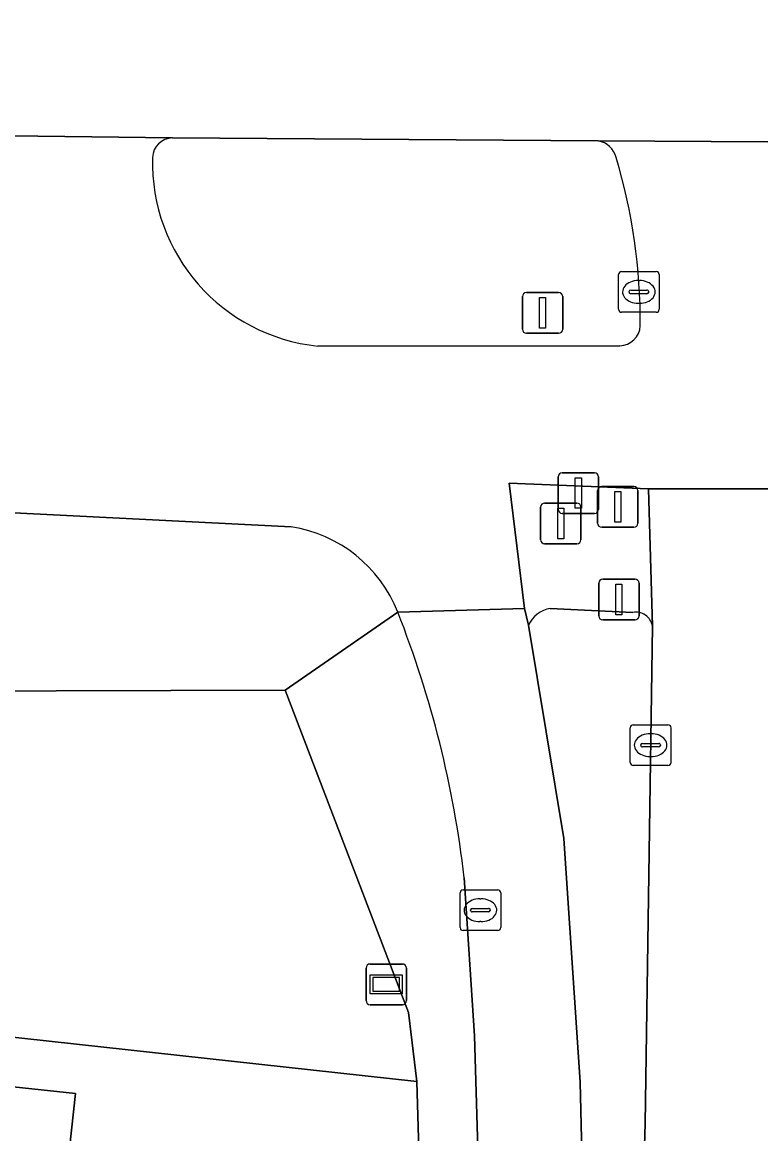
# Model space of a CAD drawing. Extents: x 162184 to 163154, y 385507 to 386516.
# Drawn here: x 162620.57 to 162638.71, y 386413.4 to 386440.69 of the extents above; entities that cross this region are included whole.
import ezdxf

# ---------------------------------------------------------------- set-up
doc = ezdxf.new("R2010")
doc.units = 0
for name, color, linetype in [('IMGEO_Berm_groen', 7, 'Continuous'), ('IMGEO_Brandkraan', 7, 'Continuous'), ('IMGEO_Drukknoppaal', 7, 'Continuous'), ('IMGEO_Fietspad_gesloten', 7, 'Continuous'), ('IMGEO_Fietspad_open', 7, 'Continuous'), ('IMGEO_Groenvoorziening', 7, 'Continuous'), ('IMGEO_Haag', 7, 'Continuous'), ('IMGEO_Hek', 7, 'Continuous'), ('IMGEO_Kolk', 7, 'Continuous'), ('IMGEO_OVBaan_gesloten', 7, 'Continuous'), ('IMGEO_Rijbaan_lokaal_gesloten', 7, 'Continuous'), ('IMGEO_Verkeersbordpaal', 7, 'Continuous'), ('IMGEO_Verkeerseiland_gesloten', 7, 'Continuous'), ('IMGEO_Verkeersregelinstallatiepaal', 7, 'Continuous'), ('IMGEO_Verklikker', 7, 'Continuous'), ('IMGEO_Voetpad_open', 7, 'Continuous')]:
    doc.layers.add(name, color=color, linetype=linetype)

msp = doc.modelspace()

# ---------------------------------------------------------------- linework, layer by layer
at = {"layer": 'IMGEO_Berm_groen'}
for points in [[(162634.715, 386437.78), (162624.263, 386437.852)], [(162627.835, 386432.744), (162635.244, 386432.752)]]:
    msp.add_lwpolyline(points, dxfattribs=at)
for centre, radius, start, end in [((162624.27, 386437.355), 0.497, 90.8065, 178.0122), ((162634.621, 386437.236), 0.552, 14.2898, 80.1621), ((162628.298, 386437.247), 4.527, 178.4229, 264.124), ((162621.814, 386433.349), 13.935, 359.5568, 16.781), ((162635.238, 386433.263), 0.511, 270.6347, 357.5209)]:
    msp.add_arc(centre, radius, start, end, dxfattribs=at)
at = {"layer": 'IMGEO_Brandkraan'}
for p, q in [((162631.324, 386418.466), (162631.324, 386419.318)), ((162631.399, 386419.392), (162632.251, 386419.392)), ((162632.325, 386419.318), (162632.325, 386418.466)), ((162631.812, 386419.172), (162631.837, 386419.172)), ((162631.583, 386418.886), (162631.583, 386418.898)), ((162632.021, 386418.849), (162631.623, 386418.849)), ((162631.626, 386418.935), (162632.024, 386418.935)), ((162632.067, 386418.898), (162632.067, 386418.886)), ((162631.835, 386418.612), (162631.81, 386418.612)), ((162632.251, 386418.392), (162631.399, 386418.392))]:
    msp.add_line(p, q, dxfattribs=at)
for points in [[(162631.324, 386418.466), (162631.324, 386419.318)], [(162631.399, 386419.392), (162632.251, 386419.392)], [(162632.325, 386419.318), (162632.325, 386418.466)], [(162632.251, 386418.392), (162631.399, 386418.392)]]:
    msp.add_lwpolyline(points, dxfattribs=at)
for centre, radius, start, end in [((162631.401, 386419.316), 0.0765, 91.552, 178.448), ((162631.401, 386419.316), 0.0765, 91.552, 178.448), ((162632.249, 386419.316), 0.0765, 1.552, 88.448), ((162632.249, 386419.316), 0.0765, 1.552, 88.448), ((162631.623, 386418.895), 0.0403, 85.8775, 175.7526), ((162631.62, 386418.885), 0.0366, 178.938, 274.7102), ((162632.024, 386418.892), 0.043, 264.8664, 352.4533), ((162632.028, 386418.897), 0.0386, 1.7309, 96.639), ((162631.401, 386418.468), 0.0765, 181.552, 268.448), ((162631.401, 386418.468), 0.0765, 181.552, 268.448), ((162632.249, 386418.468), 0.0765, 271.552, 358.448), ((162632.249, 386418.468), 0.0765, 271.552, 358.448)]:
    msp.add_arc(centre, radius, start, end, dxfattribs=at)
for centre, major_axis, ratio, start_param, end_param in [((162631.811, 386418.892), (-0.387, 0.002), 0.722429, 4.712389, 7.853982), ((162631.836, 386418.892), (-0.39, 0.002), 0.717154, 1.570796, 4.712389)]:
    msp.add_ellipse(centre, major_axis=major_axis, ratio=ratio, start_param=start_param, end_param=end_param, dxfattribs=at)
at = {"layer": 'IMGEO_Drukknoppaal'}
for p, q in [((162633.833, 386429.634), (162634.623, 386429.634)), ((162634.623, 386429.634), (162633.833, 386429.634)), ((162633.733, 386428.734), (162633.733, 386429.534)), ((162633.733, 386429.534), (162633.733, 386428.734)), ((162634.723, 386429.534), (162634.723, 386428.734)), ((162634.723, 386428.734), (162634.723, 386429.534)), ((162634.623, 386428.634), (162633.833, 386428.634)), ((162633.833, 386428.634), (162634.623, 386428.634))]:
    msp.add_line(p, q, dxfattribs=at)
msp.add_lwpolyline([(162634.153, 386429.509), (162634.303, 386429.509), (162634.303, 386428.759), (162634.153, 386428.759), (162634.153, 386429.509)], dxfattribs=at)
for centre, start, end in [((162633.833, 386429.534), 90, 180), ((162633.833, 386429.534), 90, 180), ((162634.623, 386429.534), 0, 90), ((162634.623, 386429.534), 360, 90), ((162633.833, 386428.734), 180, 270), ((162633.833, 386428.734), 180, 270), ((162634.623, 386428.734), 270, 0), ((162634.623, 386428.734), 270, 0)]:
    msp.add_arc(centre, 0.1, start, end, dxfattribs=at)
at = {"layer": 'IMGEO_Fietspad_gesloten'}
for points in [[(162624.263, 386437.852), (162619.633, 386437.909)], [(162641.654, 386437.745), (162634.715, 386437.78)], [(162635.244, 386432.752), (162627.835, 386432.744)], [(162629.797, 386426.207), (162632.904, 386426.299), (162632.533, 386429.38), (162635.95, 386429.24), (162640.365, 386429.236), (162642.686, 386429.236), (162646.186, 386429.189), (162647.09, 386432.749)], [(162568.714, 386431.882), (162592.97, 386431.053), (162604.765, 386430.515), (162606.057, 386430.419), (162611.784, 386429.707), (162612.479, 386429.507), (162613.661, 386429.33), (162620.204, 386428.656), (162627.176, 386428.308)]]:
    msp.add_lwpolyline(points, dxfattribs=at)
for centre, radius, start, end in [((162624.27, 386437.355), 0.497, 90.8065, 178.0122), ((162634.621, 386437.236), 0.552, 14.2898, 80.1621), ((162628.298, 386437.247), 4.527, 178.4229, 264.124), ((162621.814, 386433.349), 13.935, 359.5568, 16.781), ((162635.238, 386433.263), 0.511, 270.6347, 357.5209), ((162626.651, 386424.968), 3.381, 21.4947, 81.0738)]:
    msp.add_arc(centre, radius, start, end, dxfattribs=at)
at = {"layer": 'IMGEO_Fietspad_open'}
for points in [[(162631.947, 386393.825), (162628.101, 386359.898), (162626.86, 386349.417), (162625.775, 386340.286), (162623.836, 386327.782), (162629.196, 386344.588), (162629.39, 386345.625), (162629.816, 386349.051), (162628.715, 386349.166), (162630.49, 386365.148), (162631.611, 386364.989), (162635.042, 386394.43), (162635.517, 386399.652), (162634.623, 386399.721), (162634.274, 386414.672), (162633.875, 386420.653), (162633.005, 386425.888), (162632.904, 386426.299), (162629.797, 386426.207)], [(162631.427, 386419.69), (162631.677, 386415.806), (162632.208, 386397.817)]]:
    msp.add_lwpolyline(points, dxfattribs=at)
msp.add_arc((162605.689, 386416.715), 25.909, 6.5936, 21.4913, dxfattribs=at)
at = {"layer": 'IMGEO_Groenvoorziening'}
for points in [[(162599.446, 386424.695), (162589.955, 386425.017), (162578.841, 386425.678), (162560.444, 386426.841), (162560.05, 386422.387), (162630.265, 386414.683), (162630.059, 386416.383), (162627.034, 386424.296), (162618.592, 386424.271), (162615.439, 386424.207)], [(162560.05, 386422.387), (162559.928, 386421.015), (162621.882, 386414.389), (162621.69, 386412.594), (162625.366, 386412.225), (162625.216, 386410.063), (162628.47, 386409.893), (162622.915, 386359.787), (162624.093, 386359.703), (162630.322, 386412.733), (162630.265, 386414.683)]]:
    msp.add_lwpolyline(points, close=True, dxfattribs=at)
msp.add_lwpolyline([(162630.685, 386400.36), (162630.322, 386412.733), (162624.093, 386359.703), (162622.915, 386359.787), (162628.47, 386409.893), (162625.216, 386410.063), (162625.366, 386412.225), (162621.69, 386412.594), (162621.882, 386414.389), (162559.928, 386421.015)], dxfattribs=at)
at = {"layer": 'IMGEO_Haag'}
msp.add_lwpolyline([(162630.322, 386412.733), (162630.265, 386414.683), (162560.05, 386422.387), (162559.928, 386421.015), (162621.882, 386414.389), (162621.69, 386412.594), (162625.366, 386412.225), (162625.216, 386410.063), (162628.47, 386409.893), (162622.915, 386359.787), (162624.093, 386359.703)], close=True, dxfattribs=at)
at = {"layer": 'IMGEO_Hek'}
msp.add_lwpolyline([(162523.527, 386426.394), (162630.265, 386414.683)], dxfattribs=at)
at = {"layer": 'IMGEO_Kolk'}
for p, q in [((162635.288, 386434.572), (162636.14, 386434.572)), ((162635.213, 386433.646), (162635.213, 386434.498)), ((162635.701, 386434.352), (162635.726, 386434.352)), ((162636.214, 386434.498), (162636.214, 386433.646)), ((162635.472, 386434.066), (162635.472, 386434.078)), ((162635.91, 386434.029), (162635.512, 386434.029)), ((162635.515, 386434.115), (162635.913, 386434.115)), ((162635.956, 386434.078), (162635.956, 386434.066)), ((162635.724, 386433.792), (162635.699, 386433.792)), ((162636.14, 386433.572), (162635.288, 386433.572)), ((162635.502, 386422.519), (162635.502, 386423.371)), ((162635.577, 386423.445), (162636.429, 386423.445)), ((162636.503, 386423.371), (162636.503, 386422.519)), ((162635.99, 386423.225), (162636.015, 386423.225)), ((162635.761, 386422.939), (162635.761, 386422.951)), ((162636.199, 386422.902), (162635.801, 386422.902)), ((162635.804, 386422.988), (162636.202, 386422.988)), ((162636.245, 386422.951), (162636.245, 386422.939)), ((162636.013, 386422.665), (162635.988, 386422.665)), ((162636.429, 386422.445), (162635.577, 386422.445))]:
    msp.add_line(p, q, dxfattribs=at)
for points in [[(162635.288, 386434.572), (162636.14, 386434.572)], [(162635.213, 386433.646), (162635.213, 386434.498)], [(162636.214, 386434.498), (162636.214, 386433.646)], [(162636.14, 386433.572), (162635.288, 386433.572)], [(162635.502, 386422.519), (162635.502, 386423.371)], [(162635.577, 386423.445), (162636.429, 386423.445)], [(162636.503, 386423.371), (162636.503, 386422.519)], [(162636.429, 386422.445), (162635.577, 386422.445)]]:
    msp.add_lwpolyline(points, dxfattribs=at)
for centre, radius, start, end in [((162635.29, 386434.496), 0.0765, 91.552, 178.448), ((162635.29, 386434.496), 0.0765, 91.552, 178.448), ((162636.138, 386434.496), 0.0765, 1.552, 88.448), ((162636.138, 386434.496), 0.0765, 1.552, 88.448), ((162635.512, 386434.075), 0.0403, 85.8775, 175.7526), ((162635.509, 386434.065), 0.0366, 178.938, 274.7102), ((162635.913, 386434.072), 0.043, 264.8664, 352.4533), ((162635.917, 386434.077), 0.0386, 1.7309, 96.639), ((162635.29, 386433.648), 0.0765, 181.552, 268.448), ((162635.29, 386433.648), 0.0765, 181.552, 268.448), ((162636.138, 386433.648), 0.0765, 271.552, 358.448), ((162636.138, 386433.648), 0.0765, 271.552, 358.448), ((162635.579, 386423.369), 0.0765, 91.552, 178.448), ((162635.579, 386423.369), 0.0765, 91.552, 178.448), ((162636.427, 386423.369), 0.0765, 1.552, 88.448), ((162636.427, 386423.369), 0.0765, 1.552, 88.448), ((162635.801, 386422.948), 0.0403, 85.8775, 175.7526), ((162635.798, 386422.938), 0.0366, 178.938, 274.7102), ((162636.202, 386422.945), 0.043, 264.8664, 352.4533), ((162636.206, 386422.95), 0.0386, 1.7309, 96.639), ((162635.579, 386422.521), 0.0765, 181.552, 268.448), ((162635.579, 386422.521), 0.0765, 181.552, 268.448), ((162636.427, 386422.521), 0.0765, 271.552, 358.448), ((162636.427, 386422.521), 0.0765, 271.552, 358.448)]:
    msp.add_arc(centre, radius, start, end, dxfattribs=at)
for centre, major_axis, ratio, start_param, end_param in [((162635.7, 386434.072), (-0.387, 0.002), 0.722429, 4.712389, 7.853982), ((162635.725, 386434.072), (-0.39, 0.002), 0.717154, 1.570796, 4.712389), ((162635.989, 386422.945), (-0.387, 0.002), 0.722429, 4.712389, 7.853982), ((162636.014, 386422.945), (-0.39, 0.002), 0.717154, 1.570796, 4.712389)]:
    msp.add_ellipse(centre, major_axis=major_axis, ratio=ratio, start_param=start_param, end_param=end_param, dxfattribs=at)
at = {"layer": 'IMGEO_OVBaan_gesloten'}
msp.add_lwpolyline([(162662.453, 386441.323), (162662.437, 386444.631), (162660.249, 386444.587), (162655.873, 386444.52), (162651.297, 386444.492), (162628.999, 386444.53), (162624.407, 386444.525), (162619.809, 386444.509), (162617.184, 386444.599), (162617.174, 386441.294), (162617.163, 386437.987), (162619.633, 386437.909), (162624.263, 386437.852), (162634.715, 386437.78), (162641.654, 386437.745), (162643.006, 386437.745), (162647.632, 386437.979), (162655.85, 386437.984), (162660.388, 386438.003), (162662.468, 386438.015)], close=True, dxfattribs=at)
at = {"layer": 'IMGEO_Rijbaan_lokaal_gesloten'}
msp.add_lwpolyline([(162639.414, 386419.764), (162640.047, 386425.899), (162640.365, 386429.236), (162635.95, 386429.24), (162636.046, 386425.869), (162635.866, 386413.659), (162635.483, 386400.655), (162635.517, 386399.652), (162635.042, 386394.43), (162631.611, 386364.989), (162629.816, 386349.051), (162629.39, 386345.625), (162633.803, 386345.113), (162634.38, 386344.979), (162635.999, 386359.464), (162636.716, 386365.556), (162640.14, 386395.183), (162640.776, 386399.082), (162642.342, 386406.949), (162645.445, 386422.887), (162645.822, 386425.844), (162646.186, 386429.189), (162642.686, 386429.236), (162642.371, 386425.857)], dxfattribs=at)
at = {"layer": 'IMGEO_Verkeersbordpaal'}
for p, q in [((162632.855, 386433.157), (162632.855, 386433.957)), ((162632.855, 386433.957), (162632.855, 386433.157)), ((162632.955, 386434.057), (162633.745, 386434.057)), ((162633.745, 386434.057), (162632.955, 386434.057)), ((162633.845, 386433.957), (162633.845, 386433.157)), ((162633.845, 386433.157), (162633.845, 386433.957)), ((162633.745, 386433.057), (162632.955, 386433.057)), ((162632.955, 386433.057), (162633.745, 386433.057))]:
    msp.add_line(p, q, dxfattribs=at)
msp.add_lwpolyline([(162633.275, 386433.932), (162633.425, 386433.932), (162633.425, 386433.182), (162633.275, 386433.182), (162633.275, 386433.932)], dxfattribs=at)
for centre, start, end in [((162632.955, 386433.957), 90, 180), ((162632.955, 386433.957), 90, 180), ((162633.745, 386433.957), 0, 90), ((162633.745, 386433.957), 360, 90), ((162632.955, 386433.157), 180, 270), ((162632.955, 386433.157), 180, 270), ((162633.745, 386433.157), 270, 0), ((162633.745, 386433.157), 270, 0)]:
    msp.add_arc(centre, 0.1, start, end, dxfattribs=at)
at = {"layer": 'IMGEO_Verkeerseiland_gesloten'}
for points in [[(162635.563, 386426.2), (162633.539, 386426.302)], [(162633.005, 386425.888), (162633.875, 386420.653), (162634.274, 386414.672), (162634.623, 386399.721), (162635.517, 386399.652), (162635.483, 386400.655), (162635.866, 386413.659), (162636.046, 386425.869)]]:
    msp.add_lwpolyline(points, dxfattribs=at)
for centre, radius, start, end in [((162633.647, 386425.611), 0.699, 98.9025, 156.669), ((162635.642, 386425.798), 0.41, 9.995, 101.1593)]:
    msp.add_arc(centre, radius, start, end, dxfattribs=at)
at = {"layer": 'IMGEO_Verkeersregelinstallatiepaal'}
for p, q in [((162634.701, 386428.394), (162634.701, 386429.194)), ((162634.701, 386429.194), (162634.701, 386428.394)), ((162634.801, 386429.294), (162635.591, 386429.294)), ((162635.591, 386429.294), (162634.801, 386429.294)), ((162635.691, 386429.194), (162635.691, 386428.394)), ((162635.691, 386428.394), (162635.691, 386429.194)), ((162633.301, 386427.988), (162633.301, 386428.788)), ((162633.301, 386428.788), (162633.301, 386427.988)), ((162633.401, 386428.888), (162634.191, 386428.888)), ((162634.191, 386428.888), (162633.401, 386428.888)), ((162634.291, 386428.788), (162634.291, 386427.988)), ((162634.291, 386427.988), (162634.291, 386428.788)), ((162635.591, 386428.294), (162634.801, 386428.294)), ((162634.801, 386428.294), (162635.591, 386428.294)), ((162634.191, 386427.888), (162633.401, 386427.888)), ((162633.401, 386427.888), (162634.191, 386427.888)), ((162634.73, 386426.12), (162634.73, 386426.92)), ((162634.73, 386426.92), (162634.73, 386426.12)), ((162634.83, 386427.02), (162635.62, 386427.02)), ((162635.62, 386427.02), (162634.83, 386427.02)), ((162635.72, 386426.92), (162635.72, 386426.12)), ((162635.72, 386426.12), (162635.72, 386426.92)), ((162635.62, 386426.02), (162634.83, 386426.02)), ((162634.83, 386426.02), (162635.62, 386426.02))]:
    msp.add_line(p, q, dxfattribs=at)
for points in [[(162635.121, 386429.169), (162635.271, 386429.169), (162635.271, 386428.419), (162635.121, 386428.419), (162635.121, 386429.169)], [(162633.721, 386428.763), (162633.871, 386428.763), (162633.871, 386428.013), (162633.721, 386428.013), (162633.721, 386428.763)], [(162635.15, 386426.895), (162635.3, 386426.895), (162635.3, 386426.145), (162635.15, 386426.145), (162635.15, 386426.895)]]:
    msp.add_lwpolyline(points, dxfattribs=at)
for centre, start, end in [((162634.801, 386429.194), 90, 180), ((162634.801, 386429.194), 90, 180), ((162635.591, 386429.194), 0, 90), ((162635.591, 386429.194), 360, 90), ((162633.401, 386428.788), 90, 180), ((162633.401, 386428.788), 90, 180), ((162634.191, 386428.788), 0, 90), ((162634.191, 386428.788), 360, 90), ((162634.801, 386428.394), 180, 270), ((162634.801, 386428.394), 180, 270), ((162635.591, 386428.394), 270, 0), ((162635.591, 386428.394), 270, 0), ((162633.401, 386427.988), 180, 270), ((162633.401, 386427.988), 180, 270), ((162634.191, 386427.988), 270, 0), ((162634.191, 386427.988), 270, 0), ((162634.83, 386426.92), 90, 180), ((162634.83, 386426.92), 90, 180), ((162635.62, 386426.92), 0, 90), ((162635.62, 386426.92), 360, 90), ((162634.83, 386426.12), 180, 270), ((162634.83, 386426.12), 180, 270), ((162635.62, 386426.12), 270, 0), ((162635.62, 386426.12), 270, 0)]:
    msp.add_arc(centre, 0.1, start, end, dxfattribs=at)
at = {"layer": 'IMGEO_Verklikker'}
for p, q in [((162629.017, 386416.671), (162629.017, 386417.471)), ((162629.017, 386417.471), (162629.017, 386416.671)), ((162629.117, 386417.571), (162629.907, 386417.571)), ((162629.907, 386417.571), (162629.117, 386417.571)), ((162630.007, 386417.471), (162630.007, 386416.671)), ((162630.007, 386416.671), (162630.007, 386417.471)), ((162629.907, 386416.571), (162629.117, 386416.571)), ((162629.117, 386416.571), (162629.907, 386416.571))]:
    msp.add_line(p, q, dxfattribs=at)
for points in [[(162629.118, 386417.303), (162629.906, 386417.303), (162629.906, 386416.839), (162629.118, 386416.839), (162629.118, 386417.303)], [(162629.183, 386417.238), (162629.183, 386416.904), (162629.841, 386416.904), (162629.841, 386417.238), (162629.183, 386417.238)]]:
    msp.add_lwpolyline(points, dxfattribs=at)
for centre, start, end in [((162629.117, 386417.471), 90, 180), ((162629.117, 386417.471), 90, 180), ((162629.907, 386417.471), 0, 90), ((162629.907, 386417.471), 360, 90), ((162629.117, 386416.671), 180, 270), ((162629.117, 386416.671), 180, 270), ((162629.907, 386416.671), 270, 0), ((162629.907, 386416.671), 270, 0)]:
    msp.add_arc(centre, 0.1, start, end, dxfattribs=at)
at = {"layer": 'IMGEO_Voetpad_open'}
for points in [[(162627.176, 386428.308), (162620.204, 386428.656), (162613.661, 386429.33), (162613.524, 386427.022)], [(162636.046, 386425.869), (162635.95, 386429.24), (162632.533, 386429.38), (162632.904, 386426.299)], [(162542.725, 386428.564), (162558.3, 386427.081), (162557.801, 386422.634), (162557.65, 386421.284), (162557.543, 386420.328), (162557.263, 386417.833), (162559.619, 386417.516), (162559.928, 386421.015), (162560.05, 386422.387), (162560.444, 386426.841), (162578.841, 386425.678), (162589.955, 386425.017), (162599.446, 386424.695), (162615.439, 386424.207), (162618.592, 386424.271), (162627.034, 386424.296), (162629.797, 386426.207)], [(162629.797, 386426.207), (162627.034, 386424.296), (162630.059, 386416.383), (162630.265, 386414.683), (162630.322, 386412.733), (162630.685, 386400.36)], [(162632.904, 386426.299), (162633.005, 386425.888)], [(162633.539, 386426.302), (162635.563, 386426.2)], [(162632.208, 386397.817), (162631.677, 386415.806), (162631.427, 386419.69)]]:
    msp.add_lwpolyline(points, dxfattribs=at)
for centre, radius, start, end in [((162626.651, 386424.968), 3.381, 21.4947, 81.0738), ((162605.689, 386416.715), 25.909, 6.5936, 21.4913), ((162633.647, 386425.611), 0.699, 98.9025, 156.669), ((162635.642, 386425.798), 0.41, 9.995, 101.1593)]:
    msp.add_arc(centre, radius, start, end, dxfattribs=at)

doc.saveas('drawing.dxf')
